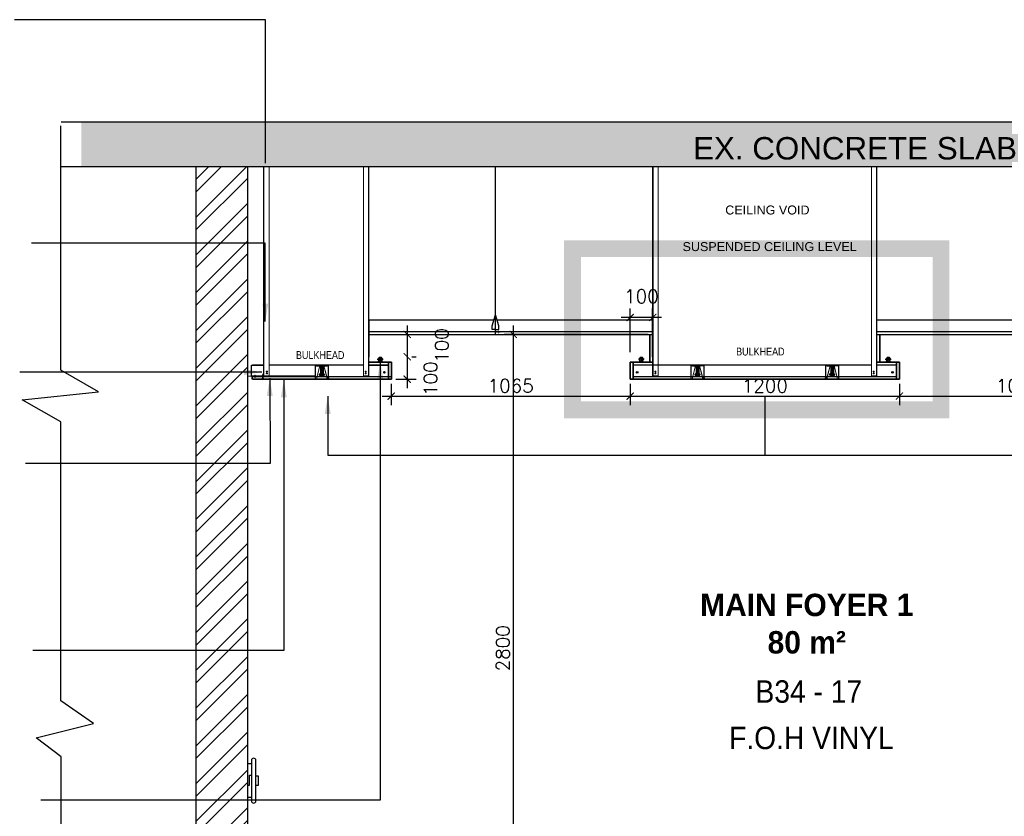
# Model space of a CAD drawing. Header units: millimetres. Extents: x -115474967 to 444143, y -74377 to 241828222.
# Tile 399 of 590: x 29912 to 34301, y 73234 to 76786. Entities that reach past the tile are written whole.
import ezdxf

# ---------------------------------------------------------------- set-up
doc = ezdxf.new("R2010")
doc.units = ezdxf.units.MM
doc.header["$MEASUREMENT"] = 0
for name, pattern in [('Dash', [6.35, 3.175, -3.175]), ('HIDDEN2', [0.1875, 0.125, -0.0625]), ('Overhead', [3.96875, 2.38125, -1.5875])]:
    doc.linetypes.add(name, pattern=pattern)
for name, color, linetype in [('0-ELEV.1', 9, 'Continuous'), ('0-ELEV.25', 4, 'Continuous'), ('0-ELEV.35', 2, 'Continuous'), ('0-HACH', 9, 'Continuous'), ('00-6 H-Brickwork', 9, 'Continuous'), ('BUMPER', 15, 'Continuous'), ('CEIL-NOTE', 4, 'Continuous'), ('CEIL-PLAN', 7, 'Continuous'), ('CEIL-SECT', 2, 'Continuous'), ('DIMS-20', 9, 'Continuous'), ('TEXT', 7, 'Continuous'), ('TEXT-20', 2, 'Continuous'), ('WALL', 1, 'Continuous')]:
    doc.layers.add(name, color=color, linetype=linetype)
for name, color, linetype, lineweight in [('1 Labels', 2, 'Continuous', 35), ('A-DETL-GENF-HDLN', 1, 'Dash', 9), ('Concrete - Structural', 5, 'Continuous', 25), ('LAYER_1', 5, 'Continuous', 18), ('Lines', 1, 'Continuous', 9), ('Susp Units 1', 6, 'Continuous', 18)]:
    doc.layers.add(name, color=color, linetype=linetype, lineweight=lineweight)
doc.styles.add('ARIAL', font='arial.ttf')
doc.styles.add('Arial Narrow_1', font='ARIALN.TTF', dxfattribs={"height": 35})
doc.styles.add('DIMS', font='simplex.shx')
doc.styles.add('TEXT-20', font='arial.ttf', dxfattribs={"height": 40})
doc.dimstyles.new('DIM-20', dxfattribs={"dimscale": 4, "dimtxt": 10, "dimasz": 8, "dimexe": 10, "dimexo": 5, "dimgap": 4, "dimtad": 1, "dimdec": 0, "dimrnd": 5, "dimdsep": 46, "dimtxsty": 'DIMS', "dimblk": 'ARCHTICK', "dimcen": 25, "dimdle": 10, "dimclrd": 9, "dimclre": 9, "dimclrt": 4, "dimadec": 0, "dimazin": 0, "dimtfac": 1, "dimtdec": 0, "dimtmove": 2, "dimatfit": 2, "dimfxl": 1, "dimtolj": 1, "dimtzin": 0, "dimarcsym": 0})
doc.dimstyles.new('DIM-50', dxfattribs={"dimscale": 10, "dimtxt": 10, "dimasz": 8, "dimexe": 10, "dimexo": 5, "dimgap": 4, "dimtad": 1, "dimdec": 0, "dimdsep": 46, "dimtxsty": 'ARIAL', "dimblk": 'ARCHTICK', "dimcen": 25, "dimdle": 10, "dimclrd": 9, "dimclre": 9, "dimclrt": 4, "dimadec": 0, "dimazin": 0, "dimtfac": 1, "dimtdec": 0, "dimtmove": 2, "dimatfit": 2, "dimfxl": 10, "dimfxlon": 1, "dimtolj": 1, "dimtzin": 0, "dimarcsym": 0})

# ---------------------------------------------------------------- blocks, each defined once
blk = doc.blocks.new('A$C732A7C61')
at = {"color": 9, "linetype": 'HIDDEN2', "ltscale": 0.001}
blk.add_line((6.2, 9.8), (24.1, 9.8), dxfattribs=at)
at = {"const_width": 0.836}
for points in [[(15.2, 0.4), (0, 0.4)], [(40.2, 0.4), (55.4, 0.4)]]:
    blk.add_lwpolyline(points, dxfattribs=at)
blk.add_lwpolyline([(15.2, 0.4), (15.2, 19.3, -0.510499), (18, 21.3), (38.6, 21.3, -0.414214), (40.2, 19.7), (40.2, 0.4)], format="xyb", dxfattribs=at)
blk = doc.blocks.new('_ArchTick')
at = {"color": 0, "linetype": 'ByBlock', "const_width": 0.15}
blk.add_lwpolyline([(-0.5, -0.5), (0.5, 0.5)], dxfattribs=at)
blk = doc.blocks.new('*D819')
at = {"layer": 'Defpoints', "color": 0, "ltscale": 100, "transparency": 16777216}
for p in [(31567.8, 75182.7), (32633.3, 75182.7), (32633.3, 75107.2)]:
    blk.add_point(p, dxfattribs=at)
at = {"layer": 'DIMS-20', "color": 9, "lineweight": -2, "ltscale": 100, "transparency": 16777216}
for p, q in [((31567.8, 75162.7), (31567.8, 75067.2)), ((32633.3, 75162.7), (32633.3, 75067.2)), ((31527.8, 75107.2), (32673.3, 75107.2))]:
    blk.add_line(p, q, dxfattribs=at)
at = {"layer": 'DIMS-20', "color": 9, "lineweight": -2, "ltscale": 100, "transparency": 16777216, "xscale": 32, "yscale": 32, "zscale": 32, "rotation": 180}
blk.add_blockref('_ArchTick', (31567.8, 75107.2), dxfattribs=at)
at = {"layer": 'DIMS-20', "color": 9, "lineweight": -2, "ltscale": 100, "transparency": 16777216, "xscale": 32, "yscale": 32, "zscale": 32}
blk.add_blockref('_ArchTick', (32633.3, 75107.2), dxfattribs=at)
at = {"layer": 'DIMS-20', "color": 4, "ltscale": 100, "transparency": 16777216, "insert": (32100.6, 75153.2), "char_height": 60, "attachment_point": 5, "style": 'DIMS'}
blk.add_mtext('\\A1;1065', dxfattribs=at)
blk = doc.blocks.new('*D820')
at = {"layer": 'Defpoints', "color": 0, "ltscale": 100, "transparency": 16777216}
for p in [(32633.3, 75182.7), (33833.3, 75182.7), (33833.3, 75107.2)]:
    blk.add_point(p, dxfattribs=at)
at = {"layer": 'DIMS-20', "color": 9, "lineweight": -2, "ltscale": 100, "transparency": 16777216}
for p, q in [((32633.3, 75162.7), (32633.3, 75067.2)), ((33833.3, 75162.7), (33833.3, 75067.2)), ((32593.3, 75107.2), (33873.3, 75107.2))]:
    blk.add_line(p, q, dxfattribs=at)
at = {"layer": 'DIMS-20', "color": 9, "lineweight": -2, "ltscale": 100, "transparency": 16777216, "xscale": 32, "yscale": 32, "zscale": 32, "rotation": 180}
blk.add_blockref('_ArchTick', (32633.3, 75107.2), dxfattribs=at)
at = {"layer": 'DIMS-20', "color": 9, "lineweight": -2, "ltscale": 100, "transparency": 16777216, "xscale": 32, "yscale": 32, "zscale": 32}
blk.add_blockref('_ArchTick', (33833.3, 75107.2), dxfattribs=at)
at = {"layer": 'DIMS-20', "color": 4, "ltscale": 100, "transparency": 16777216, "insert": (33233.3, 75153.2), "char_height": 60, "attachment_point": 5, "style": 'DIMS'}
blk.add_mtext('\\A1;1200', dxfattribs=at)
blk = doc.blocks.new('*D821')
at = {"layer": 'Defpoints', "color": 0, "ltscale": 100, "transparency": 16777216}
for p in [(33833.3, 75182.7), (34897.8, 75182.7), (34897.8, 75107.2)]:
    blk.add_point(p, dxfattribs=at)
at = {"layer": 'DIMS-20', "color": 9, "lineweight": -2, "ltscale": 100, "transparency": 16777216}
for p, q in [((33833.3, 75162.7), (33833.3, 75067.2)), ((34897.8, 75162.7), (34897.8, 75067.2)), ((33793.3, 75107.2), (34937.8, 75107.2))]:
    blk.add_line(p, q, dxfattribs=at)
at = {"layer": 'DIMS-20', "color": 9, "lineweight": -2, "ltscale": 100, "transparency": 16777216, "xscale": 32, "yscale": 32, "zscale": 32, "rotation": 180}
blk.add_blockref('_ArchTick', (33833.3, 75107.2), dxfattribs=at)
at = {"layer": 'DIMS-20', "color": 9, "lineweight": -2, "ltscale": 100, "transparency": 16777216, "xscale": 32, "yscale": 32, "zscale": 32}
blk.add_blockref('_ArchTick', (34897.8, 75107.2), dxfattribs=at)
at = {"layer": 'DIMS-20', "color": 4, "ltscale": 100, "transparency": 16777216, "insert": (34365.6, 75153.2), "char_height": 60, "attachment_point": 5, "style": 'DIMS'}
blk.add_mtext('\\A1;1065', dxfattribs=at)
blk = doc.blocks.new('*D822')
at = {"layer": 'Defpoints', "color": 0, "ltscale": 100, "transparency": 16777216}
for p in [(31568.8, 75382.7, -263.7), (31639.3, 75282.7), (31639.3, 75282.7)]:
    blk.add_point(p, dxfattribs=at)
at = {"layer": 'DIMS-20', "color": 9, "lineweight": -2, "ltscale": 100, "transparency": 16777216}
for p, q in [((31639.3, 75422.7), (31639.3, 75242.7)), ((31588.8, 75382.7), (31679.3, 75382.7)), ((31659.3, 75282.7), (31679.3, 75282.7))]:
    blk.add_line(p, q, dxfattribs=at)
at = {"layer": 'DIMS-20', "color": 9, "lineweight": -2, "ltscale": 100, "transparency": 16777216, "xscale": 32, "yscale": 32, "zscale": 32}
for p, rotation in [((31639.3, 75382.7), 90), ((31639.3, 75282.7), 270)]:
    blk.add_blockref('_ArchTick', p, dxfattribs=dict(at, rotation=rotation))
at = {"layer": 'DIMS-20', "color": 4, "ltscale": 100, "transparency": 16777216, "insert": (31793.3, 75332.7), "char_height": 60, "attachment_point": 5, "rotation": 90, "style": 'DIMS'}
blk.add_mtext('\\A1;100', dxfattribs=at)
blk = doc.blocks.new('*D823')
at = {"layer": 'Defpoints', "color": 0, "ltscale": 100, "transparency": 16777216}
for p in [(31639.3, 75282.7), (31568.8, 75182.7), (31639.3, 75182.7)]:
    blk.add_point(p, dxfattribs=at)
at = {"layer": 'DIMS-20', "color": 9, "lineweight": -2, "ltscale": 100, "transparency": 16777216}
for p, q in [((31639.3, 75322.7), (31639.3, 75142.7)), ((31659.3, 75282.7), (31679.3, 75282.7)), ((31588.8, 75182.7), (31679.3, 75182.7))]:
    blk.add_line(p, q, dxfattribs=at)
at = {"layer": 'DIMS-20', "color": 9, "lineweight": -2, "ltscale": 100, "transparency": 16777216, "xscale": 32, "yscale": 32, "zscale": 32}
for p, rotation in [((31639.3, 75282.7), 90), ((31639.3, 75182.7), 270)]:
    blk.add_blockref('_ArchTick', p, dxfattribs=dict(at, rotation=rotation))
at = {"layer": 'DIMS-20', "color": 4, "ltscale": 100, "transparency": 16777216, "insert": (31743.3, 75185), "char_height": 60, "attachment_point": 5, "rotation": 90, "style": 'DIMS'}
blk.add_mtext('\\A1;100', dxfattribs=at)
blk = doc.blocks.new('*D831')
at = {"layer": 'Defpoints', "color": 0, "ltscale": 100, "transparency": 16777216}
for p in [(32633.3, 75458), (32633.3, 75282.7), (32733.3, 75282.7)]:
    blk.add_point(p, dxfattribs=at)
at = {"layer": 'DIMS-20', "color": 9, "lineweight": -2, "ltscale": 100, "transparency": 16777216}
for p, q in [((32633.3, 75302.7), (32633.3, 75498)), ((32733.3, 75302.7), (32733.3, 75498)), ((32773.3, 75458), (32593.3, 75458))]:
    blk.add_line(p, q, dxfattribs=at)
at = {"layer": 'DIMS-20', "color": 9, "lineweight": -2, "ltscale": 100, "transparency": 16777216, "xscale": 32, "yscale": 32, "zscale": 32, "rotation": 180}
blk.add_blockref('_ArchTick', (32633.3, 75458), dxfattribs=at)
at = {"layer": 'DIMS-20', "color": 9, "lineweight": -2, "ltscale": 100, "transparency": 16777216, "xscale": 32, "yscale": 32, "zscale": 32}
blk.add_blockref('_ArchTick', (32733.3, 75458), dxfattribs=at)
at = {"layer": 'DIMS-20', "color": 4, "ltscale": 100, "transparency": 16777216, "insert": (32683.3, 75552), "char_height": 60, "attachment_point": 5, "style": 'DIMS'}
blk.add_mtext('\\A1;100', dxfattribs=at)
blk = doc.blocks.new('GSCS-008-SHADOW_PERIM_dwg_SCREW PLAN-27616327-3D-1-2')
at = {"layer": 'Susp Units 1', "flags": 128}
blk.add_lwpolyline([(1084, 957.4), (1084, 957.8), (1084.3, 958.2), (1084.6, 958.4), (1084.9, 958.6), (1085.3, 958.7), (1085.7, 958.7), (1086.1, 958.6), (1086.5, 958.4), (1086.7, 958.1), (1087, 957.7), (1087, 957.3), (1087, 956.9), (1086.9, 956.6), (1086.7, 956.2), (1086.4, 955.9), (1086.1, 955.7), (1085.7, 955.6), (1085.3, 955.6), (1084.9, 955.8), (1084.5, 956), (1084.2, 956.2), (1084, 956.6), (1083.9, 957)], close=True, dxfattribs=at)
for points in [[(1085.7, 958.2), (1085.3, 958.2), (1085.3, 957.4), (1084.5, 957.4), (1084.5, 957), (1085.3, 957), (1085.3, 956.2), (1085.7, 956.2)], [(1085.7, 956.2), (1085.7, 957), (1086.5, 957), (1086.5, 957.4), (1085.7, 957.4), (1085.7, 958.2)]]:
    blk.add_lwpolyline(points, dxfattribs=at)
blk = doc.blocks.new('GSCS-008-SHADOW_PERIM_dwg_SCREW-27616328-3D-1-2')
at = {"layer": 'LAYER_1', "color": 7}
for p, q in [((1142.5, 881.8), (1139.4, 882.7)), ((1142.5, 879.6), (1139.4, 880.5)), ((1142.5, 877.4), (1139.4, 878.4)), ((1142.4, 883.9), (1139.7, 884.8)), ((1142, 886.2), (1140, 886.8)), ((1141.6, 888.5), (1140.4, 888.9)), ((1142.5, 875.3), (1139.4, 876.2)), ((1142.5, 873.1), (1139.4, 874.1)), ((1142.5, 871), (1139.4, 871.9))]:
    blk.add_line(p, q, dxfattribs=at)
at = {"layer": 'LAYER_1', "color": 7, "flags": 128}
blk.add_lwpolyline([(1141.9, 872.4), (1141.9, 883.9), (1140.9, 889.6), (1140, 883.9), (1140, 872.4)], dxfattribs=at)
blk.add_lwpolyline([(1137.8, 868.4), (1144.1, 868.4), (1144.1, 868.1), (1137.8, 868.1)], close=True, dxfattribs=at)
at = {"layer": 'LAYER_1', "color": 7}
for centre, start_param, end_param in [((1136.3, 872.3), 3.556056, 4.735263), ((1145.5, 872.3), 1.547922, 2.727129)]:
    blk.add_ellipse(centre, major_axis=(0, 4.21), ratio=0.869565, start_param=start_param, end_param=end_param, dxfattribs=at)
blk = doc.blocks.new('*D832')
at = {"layer": 'Defpoints', "color": 0, "ltscale": 100, "transparency": 16777216}
for p in [(32733.3, 75382.7), (32111.6, 72582.7), (32733.3, 72582.7)]:
    blk.add_point(p, dxfattribs=at)
at = {"layer": 'DIMS-20', "color": 9, "lineweight": -2, "ltscale": 100, "transparency": 16777216}
for p, q in [((32111.6, 75422.7), (32111.6, 72542.7)), ((32713.3, 75382.7), (32071.6, 75382.7)), ((32713.3, 72582.7), (32071.6, 72582.7))]:
    blk.add_line(p, q, dxfattribs=at)
at = {"layer": 'DIMS-20', "color": 9, "lineweight": -2, "ltscale": 100, "transparency": 16777216, "xscale": 32, "yscale": 32, "zscale": 32}
for p, rotation in [((32111.6, 75382.7), 90), ((32111.6, 72582.7), 270)]:
    blk.add_blockref('_ArchTick', p, dxfattribs=dict(at, rotation=rotation))
at = {"layer": 'DIMS-20', "color": 4, "ltscale": 100, "transparency": 16777216, "insert": (32065.6, 73982.7), "char_height": 60, "attachment_point": 5, "rotation": 90, "style": 'DIMS'}
blk.add_mtext('\\A1;2800', dxfattribs=at)

msp = doc.modelspace()

# ---------------------------------------------------------------- hatches: boundary and pattern name
at = {"lineweight": 18}
msp.add_hatch(color=253, dxfattribs=at).paths.add_polyline_path([(30962.11062, 75195.58656), (30960.23562, 75195.58656), (30960.23562, 75196.58656), (30962.11062, 75196.58656), (30962.11062, 75196.08656)], flags=0)
at = {"layer": '0-HACH'}
h = msp.add_hatch(dxfattribs=at)
h.set_pattern_fill('AR-CONC', color=8, scale=0.8, style=0)
h.set_pattern_definition([(130, (181320.85, 72239.57), (-145.747735, -12.75127), [15.24, -167.64]), (185, (181320.85, 72239.57), (28.19426, 152.84531), [12.192, -134.112]), (79.549, (181308.7, 72238.51), (-117.554, 140.09335), [12.952, -142.472]), (133.8158, (181320.85, 72280.21), (-216.86323, -33.63386), [22.86, -251.46]), (83.3644, (181302.77, 72277.41), (-189.9234, 197.94044), [19.428, -213.708]), (188.816, (181320.85, 72280.21), (-189.9237, 197.9401), [18.288, -201.168]), (159, (181300.53, 72270.05), (-121.2919, -81.812415), [15.24, -167.64]), (214, (181300.53, 72270.05), (-49.44162, 147.35037), [12.192, -134.112]), (108.5486, (181290.42, 72263.24), (-170.73319, 65.53829), [12.952, -142.472]), (142.5, (181320.846, 72239.574), (-2.470883, 67.644031), [0, -132.4864, 0, -136.144, 0, -134.62]), (172.5, (181320.846, 72239.574), (-53.45573, 80.14446), [0, -77.6224, 0, -129.4384, 0, -51.308]), (212.5, (181366.16, 72239.574), (-108.472476, -4.582995), [0, -50.8, 0, -158.496, 0, -210.312]), (222.5, (181386.48, 72239.57), (-118.503345, 20.34119), [0, -66.04, 0, -105.2576, 0, -149.352])])
h.paths.add_polyline_path([(30186.17157, 76329.01515), (30186.17157, 76129.01515), (36122.62691, 76129.01515), (36122.62691, 76329.01515)])
at = {"layer": '00-6 H-Brickwork'}
h = msp.add_hatch(dxfattribs=at)
h.set_pattern_fill('ANSI32', color=256, scale=12.5, angle=360, style=0)
h.set_pattern_definition([(45, (-160447.56, 335680.35), (-84.1899, 84.1899), []), (45, (-160391.43, 335680.35), (-84.1899, 84.1899), [])])
h.paths.add_polyline_path([(30928.84074, 76129.01515), (30698.84074, 76129.01515), (30698.84074, 72582.69167), (30928.84074, 72582.69167)])

# ---------------------------------------------------------------- linework, layer by layer
at = {"lineweight": 18}
for p, q in [((31000.73247, 76129.01515), (31000.73247, 75197.94594, -201.23011)), ((31466.81485, 76129.00541, 201.23011), (31466.81485, 75197.9362)), ((32735.30265, 76129.00271, 201.23011), (32735.30265, 75197.9335)), ((33731.30265, 76129.00541, 201.23011), (33731.30265, 75197.9362)), ((30929.73246, 75196.40593), (30970.73247, 75196.40593, -263.71006)), ((30929.73246, 75195.90593), (30970.73247, 75195.90593, -263.71006)), ((30970.73247, 75195.40593, -263.71006), (30949.23247, 75195.40593, -263.71006)), ((30960.23562, 75189.55572, -201.23011), (30962.11062, 75189.55572, -201.23011))]:
    msp.add_line(p, q, dxfattribs=at)
at = {"color": 3}
for p, q in [((30964.84074, 73414.69495), (30974.84074, 73414.69495)), ((30974.84074, 73414.69495), (30974.84074, 73370.69495)), ((30974.84074, 73370.69495), (30964.84074, 73370.69495))]:
    msp.add_line(p, q, dxfattribs=at)
msp.add_lwpolyline([(30096.81493, 72339.24554), (30096.81493, 73498.81097), (29985.97392, 73583.13894), (30240.69101, 73647.7741), (30095.13815, 73748.76706), (30095.13815, 74992.89239), (29922.15616, 75090.46985), (30262.57758, 75126.00609), (30094.90624, 75222.46161), (30094.90624, 76311.99179)])
at = {"lineweight": 18, "flags": 128}
for points, elevation in [([(31023.73247, 76129.01515), (31023.73247, 75197.94594), (30998.73247, 75197.94594), (30998.73247, 76129.01515)], -201.23011), ([(30948.73247, 75194.90593), (30948.73247, 75182.66622), (30948.23247, 75182.66622), (30948.23247, 75194.90593)], -263.71006)]:
    msp.add_lwpolyline(points, dxfattribs=dict(at, elevation=elevation))
for points in [[(31443.81485, 76129.00541), (31443.81485, 75197.9362), (31468.81485, 75197.9362), (31468.81485, 76129.00541)], [(32758.30265, 76129.00271), (32758.30265, 75197.9335), (32733.30265, 75197.9335), (32733.30265, 76129.00271)], [(33708.30265, 76129.00541), (33708.30265, 75197.9362), (33733.30265, 75197.9362), (33733.30265, 76129.00541)], [(30929.23247, 75196.90593), (30929.23247, 75217.90593), (30928.73247, 75217.90593), (30928.73247, 75196.90593)]]:
    msp.add_lwpolyline(points, dxfattribs=at)
at = {"lineweight": 18, "elevation": -201.23011, "flags": 128}
msp.add_lwpolyline([(30960.23562, 75196.94594), (30962.11062, 75196.94594), (30962.11062, 75194.11969), (30960.23562, 75194.11969)], close=True, dxfattribs=at)
at = {"lineweight": 18}
for centre, radius, start, end in [((30929.73247, 75196.90593), 1, 180, 269.999427), ((30929.73247, 75196.90593), 0.5, 180, 269.998854), ((30949.23247, 75194.90593, -263.71006), 1, 90.000573, 180), ((30949.23247, 75194.90593, -263.71006), 0.5, 90.001146, 180), ((30961.17312, 75200.17354, -201.23011), 1.02827, 24.25493807, 155.74506193), ((30970.73247, 75195.90593, -263.71006), 0.5, 269.998854, 90.001146)]:
    msp.add_arc(centre, radius, start, end, dxfattribs=at)
at = {"layer": '0-ELEV.1'}
for p, q in [((31505.89411, 75271.85028, -527.42012), (31532.38635, 75271.85028, -527.42012)), ((31512.77028, 75271.85028, -527.42012), (31516.02028, 75275.10028, -527.42012)), ((31512.77028, 75260.10983, -527.42012), (31512.77028, 75271.85028, -527.42012)), ((31516.02028, 75275.10028, -527.42012), (31519.02028, 75275.10028, -527.42012)), ((31519.02028, 75260.10983, -527.42012), (31519.02028, 75281.10028, -527.42012)), ((31522.02028, 75275.10028, -527.42012), (31519.02028, 75275.10028, -527.42012)), ((31525.27028, 75271.85028, -527.42012), (31522.02028, 75275.10028, -527.42012)), ((31525.27028, 75260.10983, -527.42012), (31525.27028, 75271.85028, -527.42012)), ((32696.18484, 75271.85028, -527.42012), (32669.6926, 75271.85028, -527.42012)), ((32676.80866, 75271.85028, -527.42012), (32680.05866, 75275.10028, -527.42012)), ((32676.80866, 75260.10983, -527.42012), (32676.80866, 75271.85028, -527.42012)), ((32680.05866, 75275.10028, -527.42012), (32683.05866, 75275.10028, -527.42012)), ((32683.05866, 75260.10983, -527.42012), (32683.05866, 75281.10028, -527.42012)), ((32686.05866, 75275.10028, -527.42012), (32683.05866, 75275.10028, -527.42012)), ((32689.30866, 75271.85028, -527.42012), (32686.05866, 75275.10028, -527.42012)), ((32689.30866, 75260.10983, -527.42012), (32689.30866, 75271.85028, -527.42012)), ((33770.42595, 75271.85028, -527.42012), (33796.91818, 75271.85028, -527.42012)), ((33777.30212, 75271.85028, -527.42012), (33780.55212, 75275.10028, -527.42012)), ((33777.30212, 75260.10983, -527.42012), (33777.30212, 75271.85028, -527.42012)), ((33780.55212, 75275.10028, -527.42012), (33783.55212, 75275.10028, -527.42012)), ((33783.55212, 75260.10983, -527.42012), (33783.55212, 75281.10028, -527.42012)), ((33786.55212, 75275.10028, -527.42012), (33783.55212, 75275.10028, -527.42012)), ((33789.80212, 75271.85028, -527.42012), (33786.55212, 75275.10028, -527.42012)), ((33789.80212, 75260.10983, -527.42012), (33789.80212, 75271.85028, -527.42012)), ((31235.00301, 75242.66622, -263.71006), (31282.50301, 75242.66622, -263.71006)), ((31252.50301, 75239.16622, -263.71006), (31252.50301, 75203.26622, -263.71006)), ((31258.75301, 75242.16622, -263.71006), (31258.75301, 75194.01622, -263.71006)), ((31265.00301, 75239.16622, -263.71006), (31265.00301, 75203.26622, -263.71006)), ((31280.50301, 75242.66622, -263.71006), (31267.98635, 75242.66622, -263.71006)), ((31508.19096, 75258.10983, -263.71006), (31508.19096, 75260.10983, -263.71006)), ((31529.43607, 75258.10983, -263.71006), (31529.43607, 75260.10983, -263.71006)), ((32672.64287, 75258.10983, -263.71006), (32672.64287, 75260.10983, -263.71006)), ((32693.88798, 75258.10983, -263.71006), (32693.88798, 75260.10983, -263.71006)), ((32957.05539, 75242.66622, -131.85503), (32909.55539, 75242.66622, -131.85503)), ((32911.55539, 75242.66622, -131.85503), (32924.07205, 75242.66622, -131.85503)), ((32927.05539, 75239.16622, -131.85503), (32927.05539, 75203.26622, -131.85503)), ((32933.30539, 75242.16622, -131.85503), (32933.30539, 75194.01622, -131.85503)), ((32939.55539, 75239.16622, -131.85503), (32939.55539, 75203.26622, -131.85503)), ((33557.05539, 75242.66622, -131.85503), (33509.55539, 75242.66622, -131.85503)), ((33511.55539, 75242.66622, -131.85503), (33524.07205, 75242.66622, -131.85503)), ((33527.05539, 75239.16622, -131.85503), (33527.05539, 75203.26622, -131.85503)), ((33533.30539, 75242.16622, -131.85503), (33533.30539, 75194.01622, -131.85503)), ((33539.55539, 75239.16622, -131.85503), (33539.55539, 75203.26622, -131.85503)), ((33772.7228, 75258.10983, -263.71006), (33772.7228, 75260.10983, -263.71006)), ((33793.96791, 75258.10983, -263.71006), (33793.96791, 75260.10983, -263.71006)), ((31282.50301, 75183.16622, -263.71006), (31235.00301, 75183.16622, -263.71006)), ((31245.62684, 75203.26622, -263.71006), (31272.11907, 75203.26622, -263.71006)), ((31252.50301, 75203.26622, -263.71006), (31255.75301, 75200.01622, -263.71006)), ((31255.75301, 75200.01622, -263.71006), (31258.75301, 75200.01622, -263.71006)), ((31261.75301, 75200.01622, -263.71006), (31258.75301, 75200.01622, -263.71006)), ((31265.00301, 75203.26622, -263.71006), (31261.75301, 75200.01622, -263.71006)), ((32909.55539, 75183.16622, -131.85503), (32957.05539, 75183.16622, -131.85503)), ((32946.43157, 75203.26622, -131.85503), (32919.93933, 75203.26622, -131.85503)), ((32927.05539, 75203.26622, -131.85503), (32930.30539, 75200.01622, -131.85503)), ((32930.30539, 75200.01622, -131.85503), (32933.30539, 75200.01622, -131.85503)), ((32936.30539, 75200.01622, -131.85503), (32933.30539, 75200.01622, -131.85503)), ((32939.55539, 75203.26622, -131.85503), (32936.30539, 75200.01622, -131.85503)), ((33509.55539, 75183.16622, -131.85503), (33557.05539, 75183.16622, -131.85503)), ((33546.43157, 75203.26622, -131.85503), (33519.93933, 75203.26622, -131.85503)), ((33527.05539, 75203.26622, -131.85503), (33530.30539, 75200.01622, -131.85503)), ((33530.30539, 75200.01622, -131.85503), (33533.30539, 75200.01622, -131.85503)), ((33536.30539, 75200.01622, -131.85503), (33533.30539, 75200.01622, -131.85503)), ((33539.55539, 75203.26622, -131.85503), (33536.30539, 75200.01622, -131.85503)), ((31235.00301, 75182.66622, -263.71006), (31282.50301, 75182.66622, -263.71006)), ((32957.05539, 75182.66622, -131.85503), (32909.55539, 75182.66622, -131.85503)), ((33557.05539, 75182.66622, -131.85503), (33509.55539, 75182.66622, -131.85503))]:
    msp.add_line(p, q, dxfattribs=at)
at = {"layer": '0-ELEV.1', "elevation": -263.71006}
for points in [[(31529.43607, 75260.10983), (31508.19096, 75260.10983)], [(31529.43607, 75258.10983), (31508.19096, 75258.10983)], [(32672.64287, 75260.10983), (32693.88798, 75260.10983)], [(32672.64287, 75258.10983), (32693.88798, 75258.10983)], [(33793.96791, 75260.10983), (33772.7228, 75260.10983)], [(33793.96791, 75258.10983), (33772.7228, 75258.10983)]]:
    msp.add_lwpolyline(points, dxfattribs=at)
at = {"layer": '0-ELEV.1'}
for centre in [(31519.02028, 75271.85028, -527.42012), (32683.05866, 75271.85028, -527.42012), (33783.55212, 75271.85028, -527.42012), (31258.75301, 75203.26622, -263.71006), (32933.30539, 75203.26622, -131.85503), (33533.30539, 75203.26622, -131.85503)]:
    msp.add_circle(centre, 9.25, dxfattribs=at)
at = {"layer": '0-ELEV.25'}
for p, q in [((31295.00301, 75182.66622, -263.71006), (31295.00301, 75183.16622, -263.71006)), ((32897.05539, 75182.66622, -131.85503), (32897.05539, 75183.16622, -131.85503)), ((33497.05539, 75182.66622, -131.85503), (33497.05539, 75183.16622, -131.85503))]:
    msp.add_line(p, q, dxfattribs=at)
at = {"layer": '0-ELEV.35', "color": 8, "elevation": -263.71006}
msp.add_lwpolyline([(32033.32471, 75382.66619), (32033.32471, 76129.01515)], dxfattribs=at)
at = {"layer": '0-ELEV.35'}
for points in [[(31468.81422, 75382.66622), (32733.30274, 75382.66622)], [(31468.81485, 75395.16622), (32733.30274, 75395.16622)]]:
    msp.add_lwpolyline(points, dxfattribs=at)
for points, elevation in [([(33733.30211, 75382.66622), (34421.45271, 75382.66622)], 263.71006), ([(33733.30273, 75395.16622), (34421.45271, 75395.16622)], 263.71006), ([(30948.84074, 75194.94594), (31568.81219, 75194.94594)], -201.23011), ([(32646.30539, 75194.94594), (33820.30539, 75194.94594)], -201.23011)]:
    msp.add_lwpolyline(points, dxfattribs=dict(at, elevation=elevation))
at = {"layer": '1 Labels'}
for p, q in [((32720.26393, 75258.10983, -69.88999), (32720.26393, 75382.66622, 233.28462)), ((33746.34685, 75258.10983, -69.88999), (33746.34685, 75382.66622, 233.28462)), ((33233.30539, 75182.66622, -263.71006), (33833.30539, 75182.66622))]:
    msp.add_line(p, q, dxfattribs=at)
for points in [[(31468.81485, 75282.66622), (31468.81485, 75445.38082)], [(32733.30274, 75282.66622), (32733.30274, 75445.38082)], [(31555.77355, 75182.66622), (31555.77355, 75258.10983)], [(31568.77355, 75182.66622), (31568.77355, 75258.10983)], [(32633.30539, 75182.66622), (32633.30539, 75258.10983)], [(32646.30539, 75182.66622), (32646.30539, 75258.10983)], [(33820.30539, 75182.66622), (33820.30539, 75258.10983)], [(33833.30539, 75182.66622), (33833.30539, 75258.10983)], [(33833.30539, 75182.66622), (33833.30539, 75258.10983)], [(30948.73247, 75182.66622), (30948.73247, 75194.94594)]]:
    msp.add_lwpolyline(points, dxfattribs=at)
for points, elevation in [([(31468.81485, 75258.10983), (31568.81219, 75258.10983)], -263.71006), ([(31468.81501, 75245.16054), (31555.77355, 75245.16054)], -101.41021), ([(32733.2641, 75258.10983), (32633.26675, 75258.10983)], -263.71006), ([(33733.34668, 75258.10983), (33833.34403, 75258.10983)], -263.71006), ([(30948.84074, 75182.66622), (31568.81219, 75182.66622)], -263.71006), ([(32633.30539, 75182.66622), (33833.30539, 75182.66622)], -263.71006)]:
    msp.add_lwpolyline(points, dxfattribs=dict(at, elevation=elevation))
at = {"layer": 'A-DETL-GENF-HDLN', "linetype": 'Overhead', "const_width": 75}
msp.add_lwpolyline([(32376.16419, 75764.42421), (34018.80333, 75764.42421), (34018.67039, 75046.32458), (32376.03125, 75046.32458)], close=True, dxfattribs=at)
at = {"layer": 'BUMPER', "color": 1}
for p, q in [((30944.84074, 73482.69495), (30944.84074, 73302.69495)), ((30964.84074, 73302.69495), (30964.84074, 73482.69495))]:
    msp.add_line(p, q, dxfattribs=at)
at = {"layer": 'BUMPER', "color": 2}
for p, q in [((30928.84074, 73317.69495), (30928.84074, 73467.69495)), ((30944.84074, 73467.69495), (30928.84074, 73467.69495)), ((30936.84074, 73372.69495), (30936.84074, 73417.69495)), ((30936.84074, 73417.69495), (30944.84074, 73417.69495)), ((30928.84074, 73372.69495), (30936.84074, 73372.69495)), ((30944.84074, 73317.69495), (30928.84074, 73317.69495))]:
    msp.add_line(p, q, dxfattribs=at)
at = {"layer": 'BUMPER', "color": 1}
for centre, start, end in [((30954.84074, 73482.69495), 90, 180), ((30954.84074, 73482.69495), 0, 90), ((30954.84074, 73302.69495), 180, 270), ((30954.84074, 73302.69495), 270, 0)]:
    msp.add_arc(centre, 10, start, end, dxfattribs=at)
at = {"layer": 'CEIL-PLAN'}
for points, elevation in [([(32025.92397, 75445.38082), (31468.81485, 75445.38082)], 99.8199), ([(32733.30274, 75445.38082), (32040.72545, 75445.38082)], 99.8199), ([(34997.79492, 75445.38082), (33733.30273, 75445.38082)], 363.52996), ([(30944.73247, 75245.16054), (30998.73778, 75245.16054)], -101.41021), ([(30998.73247, 75245.16054), (30948.84074, 75245.16054)], -101.41021), ([(31443.81485, 75245.16054), (31023.73247, 75245.16054)], -101.41021), ([(33708.30265, 75245.16054), (32646.30539, 75245.16054)], -101.41021), ([(32733.26393, 75245.16054), (32646.30539, 75245.16054)], -101.41021), ([(33820.30539, 75245.16054), (33733.30265, 75245.16054)], -101.41021), ([(30944.73247, 75197.94594), (31229.50301, 75197.94594)], -201.23011)]:
    msp.add_lwpolyline(points, dxfattribs=dict(at, elevation=elevation))
msp.add_lwpolyline([(30944.73247, 75196.94594), (30944.73247, 75245.16054)], dxfattribs=at)
at = {"layer": 'CEIL-SECT', "color": 8}
for p, q in [((32018.50797, 75420.6947, -263.71006), (32033.32471, 75470.01613, -62.47995)), ((32018.50797, 75420.6947, -263.71006), (32033.32471, 75470.01613, -62.47995)), ((32018.50797, 75420.6947, -263.71006), (32033.32471, 75470.01613, -62.47995)), ((32018.50797, 75420.6947, -263.71006), (32033.32471, 75470.01613, -62.47995)), ((32048.14145, 75420.6947, -263.71006), (32033.32471, 75470.01613, -62.47995)), ((32048.14145, 75420.6947, -263.71006), (32033.32471, 75470.01613, -62.47995)), ((32048.14145, 75420.6947, -263.71006), (32033.32471, 75470.01613, -62.47995)), ((32048.14145, 75420.6947, -263.71006), (32033.32471, 75470.01613, -62.47995)), ((32018.50797, 75403.55759, -263.71006), (32018.50797, 75420.6947, -263.71006)), ((32018.50797, 75403.55759, -263.71006), (32018.50797, 75420.6947, -263.71006)), ((32018.50797, 75403.55759, -263.71006), (32018.50797, 75420.6947, -263.71006)), ((32018.50797, 75403.55759, -263.71006), (32018.50797, 75420.6947, -263.71006)), ((32033.32471, 75403.55759, -263.71006), (32018.50797, 75403.55759, -263.71006)), ((32033.32471, 75403.55759, -263.71006), (32048.14145, 75403.55759, -263.71006)), ((32048.14145, 75403.55759, -263.71006), (32048.14145, 75420.6947, -263.71006)), ((32048.14145, 75403.55759, -263.71006), (32048.14145, 75420.6947, -263.71006)), ((32048.14145, 75403.55759, -263.71006), (32048.14145, 75420.6947, -263.71006)), ((32048.14145, 75403.55759, -263.71006), (32048.14145, 75420.6947, -263.71006))]:
    msp.add_line(p, q, dxfattribs=at)
at = {"layer": 'Concrete - Structural', "ltscale": 100}
for p, q in [((36122.62691, 76329.01515), (30096.81493, 76329.01515)), ((36122.62691, 76129.01515), (30096.81493, 76129.01515))]:
    msp.add_line(p, q, dxfattribs=at)
at = {"layer": 'DIMS-20'}
for centre in [(31537.77355, 75213.66622), (31537.77355, 75213.66622), (32664.30539, 75213.66622), (32664.30539, 75213.66622), (33802.30539, 75213.66622)]:
    msp.add_circle(centre, 3.40847, dxfattribs=at)
at = {"layer": 'LAYER_1', "color": 7}
for p, q in [((30960.23562, 75200.59595, -201.23011), (30960.23562, 75196.94594, -201.23011)), ((30960.23562, 75192.63344, -201.23011), (30960.23562, 75189.55572, -201.23011)), ((30962.11062, 75200.59595, -201.23011), (30962.11062, 75196.94594, -201.23011)), ((30962.11062, 75192.63344, -201.23011), (30962.11062, 75189.55572, -201.23011))]:
    msp.add_line(p, q, dxfattribs=at)
at = {"layer": 'LAYER_1', "color": 7, "elevation": -201.23011, "flags": 128}
msp.add_lwpolyline([(30958.04812, 75196.58656), (30964.29812, 75196.58656), (30964.29812, 75196.94594), (30958.04812, 75196.94594)], close=True, dxfattribs=at)
at = {"layer": 'LAYER_1', "color": 7, "extrusion": (0, 0, -1)}
for centre, start_param, end_param in [((30956.57267, 75192.72981, -201.23011), 0.4144634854, 1.5936707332), ((30965.77358, 75192.72981, -201.23011), 4.689514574, 5.8687218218)]:
    msp.add_ellipse(centre, major_axis=(0, 4.2135), ratio=0.8695652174, start_param=start_param, end_param=end_param, dxfattribs=at)
at = {"layer": 'Lines'}
for p, q in [((31229.50301, 75242.66622, -263.71006), (31237.00301, 75242.66622, -263.71006)), ((31229.50301, 75183.16622, -263.71006), (31229.50301, 75242.66622, -263.71006)), ((31230.00301, 75242.16622, -263.71006), (31236.50301, 75242.16622, -263.71006)), ((31230.00301, 75183.76622, -263.71006), (31230.00301, 75242.16622, -263.71006)), ((31232.50301, 75241.61622, -263.71006), (31232.50301, 75242.11622, -263.71006)), ((31232.50301, 75242.11622, -263.71006), (31236.50301, 75242.11622, -263.71006)), ((31232.50301, 75241.61622, -263.71006), (31237.00301, 75241.61622, -263.71006)), ((31234.21434, 75183.76622, -263.71006), (31249.51967, 75242.66622, -263.71006)), ((31234.47703, 75183.16622, -263.71006), (31249.80835, 75242.16622, -263.71006)), ((31236.50301, 75242.11622, -263.71006), (31236.50301, 75242.16622, -263.71006)), ((31237.00301, 75241.61622, -263.71006), (31237.00301, 75242.66622, -263.71006)), ((31237.00301, 75242.66622, -263.71006), (31249.51967, 75242.66622, -263.71006)), ((31249.51967, 75242.66622, -263.71006), (31267.98635, 75242.66622, -263.71006)), ((31249.80835, 75242.16622, -263.71006), (31267.69767, 75242.16622, -263.71006)), ((31250.00301, 75239.16622, -263.71006), (31250.00301, 75242.16622, -263.71006)), ((31267.50301, 75239.16622, -263.71006), (31250.00301, 75239.16622, -263.71006)), ((31267.50301, 75239.16622, -263.71006), (31267.50301, 75242.16622, -263.71006)), ((31283.029, 75183.16622, -263.71006), (31267.69767, 75242.16622, -263.71006)), ((31283.29169, 75183.76622, -263.71006), (31267.98635, 75242.66622, -263.71006)), ((31280.50301, 75241.61622, -263.71006), (31280.50301, 75242.66622, -263.71006)), ((31288.00301, 75242.66622, -263.71006), (31280.50301, 75242.66622, -263.71006)), ((31285.00301, 75241.61622, -263.71006), (31280.50301, 75241.61622, -263.71006)), ((31281.00301, 75242.11622, -263.71006), (31281.00301, 75242.16622, -263.71006)), ((31287.50301, 75242.16622, -263.71006), (31281.00301, 75242.16622, -263.71006)), ((31285.00301, 75242.11622, -263.71006), (31281.00301, 75242.11622, -263.71006)), ((31285.00301, 75241.61622, -263.71006), (31285.00301, 75242.11622, -263.71006)), ((31287.50301, 75183.76622, -263.71006), (31287.50301, 75242.16622, -263.71006)), ((31288.00301, 75183.16622, -263.71006), (31288.00301, 75242.66622, -263.71006)), ((32904.05539, 75242.66622, -131.85503), (32911.55539, 75242.66622, -131.85503)), ((32904.05539, 75183.16622, -131.85503), (32904.05539, 75242.66622, -131.85503)), ((32904.55539, 75242.16622, -131.85503), (32911.05539, 75242.16622, -131.85503)), ((32904.55539, 75183.76622, -131.85503), (32904.55539, 75242.16622, -131.85503)), ((32907.05539, 75241.61622, -131.85503), (32907.05539, 75242.11622, -131.85503)), ((32907.05539, 75242.11622, -131.85503), (32911.05539, 75242.11622, -131.85503)), ((32907.05539, 75241.61622, -131.85503), (32911.55539, 75241.61622, -131.85503)), ((32908.76672, 75183.76622, -131.85503), (32924.07205, 75242.66622, -131.85503)), ((32909.02941, 75183.16622, -131.85503), (32924.36073, 75242.16622, -131.85503)), ((32911.05539, 75242.11622, -131.85503), (32911.05539, 75242.16622, -131.85503)), ((32911.55539, 75241.61622, -131.85503), (32911.55539, 75242.66622, -131.85503)), ((32942.53873, 75242.66622, -131.85503), (32924.07205, 75242.66622, -131.85503)), ((32942.25006, 75242.16622, -131.85503), (32924.36073, 75242.16622, -131.85503)), ((32924.55539, 75239.16622, -131.85503), (32924.55539, 75242.16622, -131.85503)), ((32924.55539, 75239.16622, -131.85503), (32942.05539, 75239.16622, -131.85503)), ((32942.05539, 75239.16622, -131.85503), (32942.05539, 75242.16622, -131.85503)), ((32957.58138, 75183.16622, -131.85503), (32942.25006, 75242.16622, -131.85503)), ((32955.05539, 75242.66622, -131.85503), (32942.53873, 75242.66622, -131.85503)), ((32957.84407, 75183.76622, -131.85503), (32942.53873, 75242.66622, -131.85503)), ((32955.05539, 75241.61622, -131.85503), (32955.05539, 75242.66622, -131.85503)), ((32962.55539, 75242.66622, -131.85503), (32955.05539, 75242.66622, -131.85503)), ((32959.55539, 75241.61622, -131.85503), (32955.05539, 75241.61622, -131.85503)), ((32955.55539, 75242.11622, -131.85503), (32955.55539, 75242.16622, -131.85503)), ((32962.05539, 75242.16622, -131.85503), (32955.55539, 75242.16622, -131.85503)), ((32959.55539, 75242.11622, -131.85503), (32955.55539, 75242.11622, -131.85503)), ((32959.55539, 75241.61622, -131.85503), (32959.55539, 75242.11622, -131.85503)), ((32962.05539, 75183.76622, -131.85503), (32962.05539, 75242.16622, -131.85503)), ((32962.55539, 75183.16622, -131.85503), (32962.55539, 75242.66622, -131.85503)), ((33504.05539, 75242.66622, -131.85503), (33511.55539, 75242.66622, -131.85503)), ((33504.05539, 75183.16622, -131.85503), (33504.05539, 75242.66622, -131.85503)), ((33504.55539, 75242.16622, -131.85503), (33511.05539, 75242.16622, -131.85503)), ((33504.55539, 75183.76622, -131.85503), (33504.55539, 75242.16622, -131.85503)), ((33507.05539, 75241.61622, -131.85503), (33507.05539, 75242.11622, -131.85503)), ((33507.05539, 75242.11622, -131.85503), (33511.05539, 75242.11622, -131.85503)), ((33507.05539, 75241.61622, -131.85503), (33511.55539, 75241.61622, -131.85503)), ((33508.76672, 75183.76622, -131.85503), (33524.07205, 75242.66622, -131.85503)), ((33509.02941, 75183.16622, -131.85503), (33524.36073, 75242.16622, -131.85503)), ((33511.05539, 75242.11622, -131.85503), (33511.05539, 75242.16622, -131.85503)), ((33511.55539, 75241.61622, -131.85503), (33511.55539, 75242.66622, -131.85503)), ((33542.53873, 75242.66622, -131.85503), (33524.07205, 75242.66622, -131.85503)), ((33542.25006, 75242.16622, -131.85503), (33524.36073, 75242.16622, -131.85503)), ((33524.55539, 75239.16622, -131.85503), (33524.55539, 75242.16622, -131.85503)), ((33524.55539, 75239.16622, -131.85503), (33542.05539, 75239.16622, -131.85503)), ((33542.05539, 75239.16622, -131.85503), (33542.05539, 75242.16622, -131.85503)), ((33557.58138, 75183.16622, -131.85503), (33542.25006, 75242.16622, -131.85503)), ((33555.05539, 75242.66622, -131.85503), (33542.53873, 75242.66622, -131.85503)), ((33557.84407, 75183.76622, -131.85503), (33542.53873, 75242.66622, -131.85503)), ((33555.05539, 75241.61622, -131.85503), (33555.05539, 75242.66622, -131.85503)), ((33562.55539, 75242.66622, -131.85503), (33555.05539, 75242.66622, -131.85503)), ((33559.55539, 75241.61622, -131.85503), (33555.05539, 75241.61622, -131.85503)), ((33555.55539, 75242.11622, -131.85503), (33555.55539, 75242.16622, -131.85503)), ((33562.05539, 75242.16622, -131.85503), (33555.55539, 75242.16622, -131.85503)), ((33559.55539, 75242.11622, -131.85503), (33555.55539, 75242.11622, -131.85503)), ((33559.55539, 75241.61622, -131.85503), (33559.55539, 75242.11622, -131.85503)), ((33562.05539, 75183.76622, -131.85503), (33562.05539, 75242.16622, -131.85503)), ((33562.55539, 75183.16622, -131.85503), (33562.55539, 75242.66622, -131.85503)), ((31222.50301, 75183.16622, -263.71006), (31228.50301, 75183.16622, -263.71006)), ((31222.50301, 75182.66622, -263.71006), (31222.50301, 75183.16622, -263.71006)), ((31228.25301, 75183.16622, -263.71006), (31228.25301, 75189.16622, -263.71006)), ((31228.50301, 75195.16622, -263.71006), (31229.00301, 75195.16622, -263.71006)), ((31228.50301, 75183.16622, -263.71006), (31228.50301, 75195.16622, -263.71006)), ((31229.00301, 75183.16622, -263.71006), (31229.00301, 75195.16622, -263.71006)), ((31235.00301, 75183.16622, -263.71006), (31229.00301, 75183.16622, -263.71006)), ((31234.21434, 75183.76622, -263.71006), (31230.00301, 75183.76622, -263.71006)), ((31235.00301, 75182.66622, -263.71006), (31235.00301, 75183.16622, -263.71006)), ((31282.50301, 75183.16622, -263.71006), (31288.50301, 75183.16622, -263.71006)), ((31282.50301, 75182.66622, -263.71006), (31282.50301, 75183.16622, -263.71006)), ((31283.29169, 75183.76622, -263.71006), (31287.50301, 75183.76622, -263.71006)), ((31288.50301, 75195.16622, -263.71006), (31289.00301, 75195.16622, -263.71006)), ((31288.50301, 75183.16622, -263.71006), (31288.50301, 75195.16622, -263.71006)), ((31289.00301, 75183.16622, -263.71006), (31289.00301, 75195.16622, -263.71006)), ((31295.00301, 75183.16622, -263.71006), (31289.00301, 75183.16622, -263.71006)), ((31289.25301, 75183.16622, -263.71006), (31289.25301, 75189.16622, -263.71006)), ((32897.05539, 75183.16622, -131.85503), (32903.05539, 75183.16622, -131.85503)), ((32902.80539, 75183.16622, -131.85503), (32902.80539, 75189.16622, -131.85503)), ((32903.55539, 75195.16622, -131.85503), (32903.05539, 75195.16622, -131.85503)), ((32903.05539, 75183.16622, -131.85503), (32903.05539, 75195.16622, -131.85503)), ((32903.55539, 75183.16622, -131.85503), (32903.55539, 75195.16622, -131.85503)), ((32909.55539, 75183.16622, -131.85503), (32903.55539, 75183.16622, -131.85503)), ((32908.76672, 75183.76622, -131.85503), (32904.55539, 75183.76622, -131.85503)), ((32909.55539, 75182.66622, -131.85503), (32909.55539, 75183.16622, -131.85503)), ((32957.05539, 75182.66622, -131.85503), (32957.05539, 75183.16622, -131.85503)), ((32957.05539, 75183.16622, -131.85503), (32963.05539, 75183.16622, -131.85503)), ((32957.84407, 75183.76622, -131.85503), (32962.05539, 75183.76622, -131.85503)), ((32963.55539, 75195.16622, -131.85503), (32963.05539, 75195.16622, -131.85503)), ((32963.05539, 75183.16622, -131.85503), (32963.05539, 75195.16622, -131.85503)), ((32963.55539, 75183.16622, -131.85503), (32963.55539, 75195.16622, -131.85503)), ((32969.55539, 75183.16622, -131.85503), (32963.55539, 75183.16622, -131.85503)), ((32963.80539, 75183.16622, -131.85503), (32963.80539, 75189.16622, -131.85503)), ((32969.55539, 75182.66622, -131.85503), (32969.55539, 75183.16622, -131.85503)), ((33497.05539, 75183.16622, -131.85503), (33503.05539, 75183.16622, -131.85503)), ((33502.80539, 75183.16622, -131.85503), (33502.80539, 75189.16622, -131.85503)), ((33503.55539, 75195.16622, -131.85503), (33503.05539, 75195.16622, -131.85503)), ((33503.05539, 75183.16622, -131.85503), (33503.05539, 75195.16622, -131.85503)), ((33503.55539, 75183.16622, -131.85503), (33503.55539, 75195.16622, -131.85503)), ((33509.55539, 75183.16622, -131.85503), (33503.55539, 75183.16622, -131.85503)), ((33508.76672, 75183.76622, -131.85503), (33504.55539, 75183.76622, -131.85503)), ((33509.55539, 75182.66622, -131.85503), (33509.55539, 75183.16622, -131.85503)), ((33557.05539, 75182.66622, -131.85503), (33557.05539, 75183.16622, -131.85503)), ((33557.05539, 75183.16622, -131.85503), (33563.05539, 75183.16622, -131.85503)), ((33557.84407, 75183.76622, -131.85503), (33562.05539, 75183.76622, -131.85503)), ((33563.55539, 75195.16622, -131.85503), (33563.05539, 75195.16622, -131.85503)), ((33563.05539, 75183.16622, -131.85503), (33563.05539, 75195.16622, -131.85503)), ((33563.55539, 75183.16622, -131.85503), (33563.55539, 75195.16622, -131.85503)), ((33569.55539, 75183.16622, -131.85503), (33563.55539, 75183.16622, -131.85503)), ((33563.80539, 75183.16622, -131.85503), (33563.80539, 75189.16622, -131.85503)), ((33569.55539, 75182.66622, -131.85503), (33569.55539, 75183.16622, -131.85503)), ((31222.50301, 75182.66622, -263.71006), (31235.00301, 75182.66622, -263.71006)), ((31282.50301, 75182.66622, -263.71006), (31295.00301, 75182.66622, -263.71006)), ((32909.55539, 75182.66622, -131.85503), (32897.05539, 75182.66622, -131.85503)), ((32969.55539, 75182.66622, -131.85503), (32957.05539, 75182.66622, -131.85503)), ((33509.55539, 75182.66622, -131.85503), (33497.05539, 75182.66622, -131.85503)), ((33569.55539, 75182.66622, -131.85503), (33557.05539, 75182.66622, -131.85503))]:
    msp.add_line(p, q, dxfattribs=at)
at = {"layer": 'WALL'}
for p, q in [((30698.84074, 72582.69167), (30698.84074, 76129.01515)), ((30928.84074, 76129.01515), (30698.84074, 76129.01515)), ((30928.84074, 72582.69167), (30928.84074, 76129.01515))]:
    msp.add_line(p, q, dxfattribs=at)

# ---------------------------------------------------------------- block references
at = {"xscale": -1}
msp.add_blockref('GSCS-008-SHADOW_PERIM_dwg_SCREW-27616328-3D-1-2', (32136.7289, 74317.20584, -201.23011), dxfattribs=at)
at = {"yscale": 1.5, "zscale": 1.5}
for p, xscale in [((32641.72075, 73781.01557, -201.23011), -1.5), ((32641.72075, 73772.70996, -201.23011), -1.5), ((29825.82656, 73781.00583), 1.5), ((29825.82656, 73772.70022), 1.5), ((34373.7217, 73781.00285, -201.23011), -1.5), ((34373.7217, 73772.69725, -201.23011), -1.5), ((32090.31437, 73781.00583), 1.5), ((32090.31437, 73772.70022), 1.5)]:
    msp.add_blockref('GSCS-008-SHADOW_PERIM_dwg_SCREW PLAN-27616327-3D-1-2', p, dxfattribs=dict(at, xscale=xscale))
at = {"layer": 'CEIL-SECT', "xscale": -1}
msp.add_blockref('A$C732A7C61', (32061.63853, 75382.2482, -263.71006), dxfattribs=at)

# ---------------------------------------------------------------- texts
at = {"layer": 'TEXT', "color": 7, "char_height": 35, "width": 271.7720625, "attachment_point": 1, "style": 'Arial Narrow_1'}
for insert in [(33105.26497, 75323.35526), (31143.24787, 75307.79571)]:
    msp.add_mtext('BULKHEAD ', dxfattribs=dict(at, insert=insert))
at = {"layer": 'TEXT-20', "color": 7, "linetype": 'Continuous', "attachment_point": 1, "style": 'TEXT-20'}
for s, insert, char_height, width in [('{\\C7;EX. CONCRETE SLAB}', (32913.32461, 76262.34848), 100, 6478.129692), ('CEILING VOID', (33056.90447, 75957.09596, 0), 40, 439.4845481), ('\\A1;\\pxqc;{\\fCentury Gothic|b1|i0|c0|p34;\\C2;MAIN FOYER 1\\P\\C7;80 m²}', (32913.78269, 74226.1538), 100, 1012.8936524), ('{\\W0.9;B34 - 17}', (33191.77801, 73840.079), 100, 6478.129692), ('{\\W0.9;F.O.H VINYL}', (33074.18388, 73633.15613), 100, 6478.129692)]:
    msp.add_mtext(s, dxfattribs=dict(at, insert=insert, char_height=char_height, width=width))
at = {"layer": 'TEXT-20', "linetype": 'Continuous', "insert": (32866.5867, 75793.93251), "char_height": 40, "width": 847.8640019, "attachment_point": 1, "line_spacing_factor": 0.938532, "style": 'TEXT-20'}
msp.add_mtext('SUSPENDED CEILING LEVEL', dxfattribs=at)

# ---------------------------------------------------------------- dimensions: what is measured, and where the dimension line sits
at = {"layer": 'DIMS-20', "ltscale": 100}
for base, p1, p2, picture, middle in [((32633.30539, 75457.96615), (32733.30274, 75282.66622), (32633.30539, 75282.66622), '*D831', (32683.30406, 75551.96615)), ((32633.30539, 75107.19945), (31567.81219, 75182.66622), (32633.30539, 75182.66622), '*D819', (32100.55879, 75153.19945)), ((33833.30539, 75107.19945), (32633.30539, 75182.66622), (33833.30539, 75182.66622), '*D820', (33233.30539, 75153.19945)), ((34897.83723, 75107.19945), (33833.30539, 75182.66622), (34897.83723, 75182.66622), '*D821', (34365.57131, 75153.19945))]:
    dim = msp.add_linear_dim(base=base, p1=p1, p2=p2, dimstyle='DIM-20', override={"dimtxt": 15}, dxfattribs=at)
    dim.commit()
    dim.dimension.update_dxf_attribs({"geometry": picture, "text_midpoint": middle})
for base, p1, p2, picture, middle in [((31639.27465, 75282.66622), (31568.81219, 75382.66622, -263.71006), (31639.27465, 75282.66622), '*D822', (31793.27465, 75332.66622)), ((32111.58464, 72582.69167), (32733.30265, 75382.66622), (32733.30265, 72582.69167), '*D832', (32065.58464, 73982.67894))]:
    dim = msp.add_linear_dim(base=base, p1=p1, p2=p2, angle=90, dimstyle='DIM-20', override={"dimtxt": 15}, dxfattribs=at)
    dim.commit()
    dim.dimension.update_dxf_attribs({"geometry": picture, "text_midpoint": middle})
dim = msp.add_linear_dim(base=(31639.27465, 75182.66622), p1=(31639.27465, 75282.66622), p2=(31568.81219, 75182.66622), angle=90, dimstyle='DIM-20', override={"dimtxt": 15}, dxfattribs=at)
dim.commit()
dim.dimension.update_dxf_attribs({"geometry": '*D823', "text_midpoint": (31743.27465, 75185.04717), "dimtype": 160})

# ---------------------------------------------------------------- leaders
at = {"layer": 'CEIL-NOTE', "color": 7}
for points in [[(31007.90745, 76146.17656), (31007.90745, 76785.6837), (29888.64148, 76785.6837)], [(31006.56715, 75440.05559, -201.23011), (31006.56715, 75789.40352, -201.23011), (29965.07475, 75789.40352, -201.23011)], [(30991.61969, 75214.33837, -201.23011), (29912.7473, 75214.33837, -201.23011)], [(31519.02028, 75262.60028, -527.42012), (31519.02028, 73305.89455, -527.42012), (30005.82461, 73305.89455, -527.42012)], [(31026.48199, 75187.12478, -201.23011), (31027.58946, 74807.04658, -201.23011), (29937.23896, 74807.04658, -201.23011)], [(31089.2762, 75181.27535, -201.23011), (31089.2762, 73973.26582, -201.23011), (29970.01022, 73973.26582, -201.23011)], [(31284.87371, 75107.19945), (31284.87371, 74844.00256), (33248.83391, 74844.00256)], [(33233.30539, 75107.19945), (33233.30539, 74844.00256), (35197.26559, 74844.00256)]]:
    msp.add_leader(points, dimstyle='DIM-50', override={"dimtad": 0}, dxfattribs=at)

doc.saveas('drawing.dxf')
